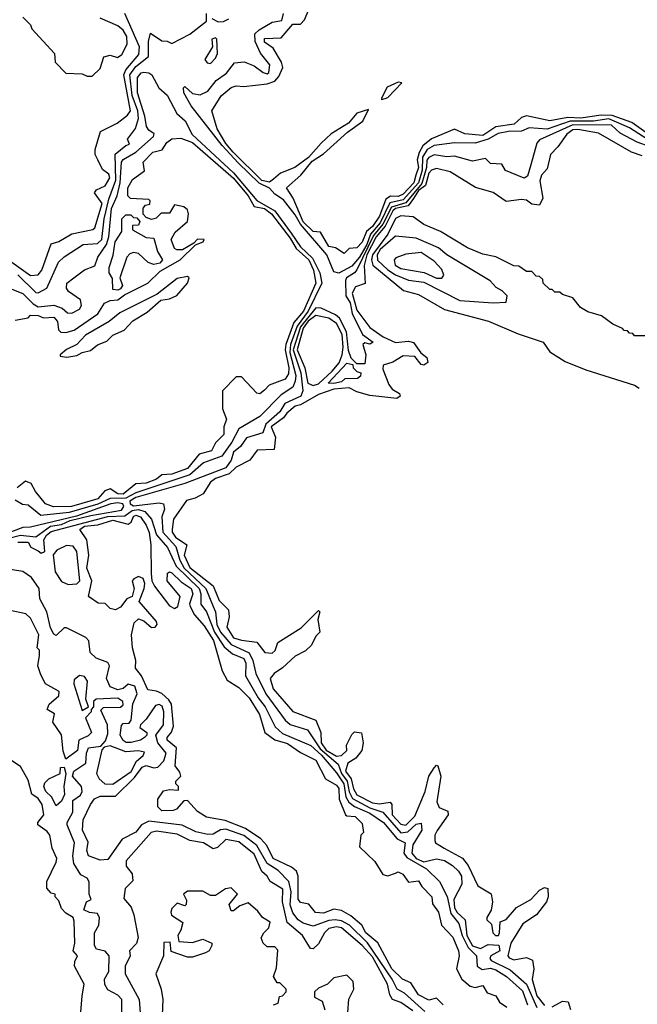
# Model space of a CAD drawing. Extents: x 2737310 to 2869991, y 870230 to 1012730.
# Tile 415 of 479: x 2772892 to 2775296, y 980487 to 984320. Entities that reach past the tile are written whole.
import ezdxf

# ---------------------------------------------------------------- set-up
doc = ezdxf.new("R2010")
doc.units = 0

msp = doc.modelspace()

# ---------------------------------------------------------------- linework, layer by layer
at = {"layer": '0CON02XD'}
for points in [[(2775365, 983855.7), (2775275, 983920), (2775197.5, 983947.5), (2775155, 983948.9), (2775076.4, 983936.4), (2775025, 983939.1), (2774955, 983926.7), (2774864.2, 983945.8), (2774845, 983938.8), (2774816.6, 983913.4), (2774745, 983902.5), (2774695, 983870), (2774625, 983875.8), (2774585, 983894), (2774495, 983855.8), (2774461.2, 983828.8), (2774447.2, 983802.8), (2774439.4, 983775), (2774444.4, 983745), (2774434.5, 983715.5), (2774425.6, 983685), (2774385, 983640.6), (2774365, 983631.9), (2774335, 983632.9), (2774317.9, 983622.1), (2774292.9, 983555), (2774265.5, 983515), (2774242, 983495), (2774225, 983453.8), (2774205, 983432.5), (2774175, 983430), (2774155, 983410), (2774121.7, 983431.7), (2774095, 983437.5), (2774062.5, 983492.5), (2774035, 983496.2), (2773995, 983533.3), (2773956.7, 983625), (2773931.2, 983665), (2773986, 983715), (2774030.5, 983769.5), (2774075, 983798), (2774167.5, 983882.5), (2774228, 983925), (2774250, 983970), (2774205, 983956), (2774172.3, 983917.7), (2774105, 983875.8), (2774065, 983840), (2774016.1, 983783.9), (2773963.8, 983745), (2773907.8, 983722.2), (2773880.4, 983699.6), (2773865, 983687.1), (2773835, 983693.6), (2773723.3, 983805), (2773695, 983838), (2773661.2, 983895), (2773640, 983965), (2773675.9, 984024.1), (2773715, 984056.7), (2773735, 984063.3), (2773765, 984060), (2773855, 984070), (2773885, 984081.2), (2773900.5, 984099.5), (2773915.9, 984134.1), (2773911.2, 984155), (2773878.8, 984208.8), (2773845, 984232.5), (2773845, 984247.5), (2773910, 984250), (2773955, 984303.3), (2773985, 984303.3), (2774000.8, 984319.2), (2774024.4, 984375)], [(2772853, 983383), (2772935, 983324), (2772965, 983326.7), (2772978.8, 983345), (2773015, 983447.5), (2773045, 983456.7), (2773095, 983486.2), (2773177, 983503), (2773185, 983510), (2773214, 983605), (2773183.6, 983646.4), (2773191.7, 983658.3), (2773225, 983673.3), (2773243.3, 983705), (2773239.3, 983719.3), (2773215, 983737.5), (2773196.7, 983775), (2773186.7, 983795), (2773186.7, 983815), (2773207.5, 983885), (2773272.3, 983917.7), (2773311.7, 983948.3), (2773323.3, 983965), (2773297.8, 984105), (2773305.6, 984125), (2773355.7, 984185), (2773358.1, 984215), (2773302, 984345)], [(2772885, 983327.1), (2772955, 983257.5), (2772965, 983256.7), (2772997.5, 983275), (2773043.9, 983376.1), (2773065, 983397.5), (2773140, 983445), (2773195, 983448.8), (2773212, 983465), (2773220.6, 983545), (2773239.1, 983620.9), (2773267.1, 983695), (2773263.6, 983796.4), (2773305, 983830), (2773320, 983835), (2773312.5, 983855), (2773343.6, 983896.4), (2773354.3, 983935.7), (2773352.7, 983965), (2773330, 984025), (2773320.6, 984105), (2773345, 984138.6), (2773393.6, 984176.4), (2773393.3, 984235), (2773401.7, 984268.3), (2773445, 984237.5), (2773466.4, 984236.4), (2773485, 984227.5), (2773555, 984263.3), (2773620, 984315), (2773620, 984345)], [(2772905, 984330), (2772935, 984300), (2772940, 984285), (2773028.3, 984188.3), (2773030, 984155), (2773071.7, 984111.7), (2773135, 984110), (2773155, 984100), (2773175, 984100)], [(2773175, 984100), (2773205, 984130), (2773220, 984175), (2773245, 984182.5), (2773273, 984173), (2773290, 984185), (2773311.2, 984225), (2773309.4, 984255), (2773295, 984280), (2773275, 984296), (2773206.1, 984326.1)], [(2775352.9, 983842.9), (2775265, 983898.6), (2775185, 983933.8), (2775125.4, 983924.6), (2775035, 983924.6), (2774945, 983894.4), (2774875, 983898.8), (2774845, 983886.2), (2774794.5, 983885.5), (2774755, 983876.9), (2774715.4, 983854.6), (2774665, 983840), (2774585, 983841.2), (2774505, 983830.8), (2774477.5, 983815), (2774460.4, 983785), (2774458.9, 983735), (2774444.6, 983685), (2774385, 983619.5), (2774332.7, 983607.3), (2774295, 983529.5), (2774257.7, 983485), (2774243.8, 983445), (2774215, 983395.8), (2774185, 983360), (2774135, 983333.8), (2774115, 983338.8), (2774087.5, 983405), (2773984.7, 983524.7), (2773965, 983560.6), (2773918.5, 983618.5), (2773885, 983640.8), (2773864.5, 983664.5), (2773824.2, 983684.2), (2773742.6, 983762.6), (2773680.1, 983830.1), (2773560, 983985), (2773531.2, 984035), (2773530, 984055), (2773535, 984060), (2773565, 984032.5), (2773595, 984027.5), (2773625, 984042.5), (2773657, 984083), (2773697.7, 984112.3), (2773728.3, 984151.7), (2773766.4, 984156.4), (2773805, 984140), (2773840, 984115), (2773855, 984110), (2773862.5, 984115), (2773866.2, 984145), (2773830, 984190), (2773808.6, 984235), (2773808, 984265), (2773825, 984281.2), (2773875, 984310), (2773913, 984317), (2773918.8, 984345)], [(2773640, 984325), (2773665, 984312.5), (2773685, 984313.3), (2773706.1, 984323.9)], [(2773635, 984150), (2773655, 984170), (2773661.7, 984188.3), (2773660, 984245), (2773655, 984250), (2773640, 984245), (2773642.5, 984215), (2773612.5, 984165), (2773621.7, 984151.7), (2773635, 984150)], [(2772861.7, 983271.7), (2772905, 983253.8), (2772944.5, 983214.5), (2772965, 983202.5), (2773025, 983208.8), (2773057.5, 983197.5), (2773078.3, 983178.3), (2773095, 983177.5), (2773125, 983193.3), (2773133, 983207), (2773129.3, 983229.3), (2773081.9, 983261.9), (2773074, 983275), (2773076.2, 983295), (2773103.3, 983315), (2773145, 983346.2), (2773185, 983362.5), (2773196.2, 983395), (2773230.6, 983445), (2773239.4, 983475), (2773250, 983585), (2773271.4, 983635), (2773283.5, 983685), (2773288, 983765), (2773295, 983776), (2773345, 983804), (2773413.3, 983865), (2773416.2, 983876.2), (2773395, 983890), (2773386, 983905), (2773379.4, 983945), (2773350.8, 984035), (2773351.2, 984095), (2773365, 984113.3), (2773375, 984116.2), (2773395, 984113.8), (2773406.2, 984105), (2773434.4, 984054.4), (2773466.6, 984026.6), (2773504, 983955), (2773536.3, 983926.3), (2773563.8, 983873.8), (2773725, 983724.4), (2773815, 983616.9), (2773885.9, 983575.9), (2773948.8, 983488.8), (2773985, 983435.7), (2774031.8, 983391.8), (2774060, 983335), (2774068.6, 983295), (2774014.6, 983185), (2773972.7, 983127.3), (2773946.7, 983055), (2773943.8, 983025), (2773966.7, 982935), (2773965, 982912.5), (2773955, 982890), (2773910.3, 982859.7), (2773827.5, 982775), (2773745, 982726.7), (2773718.6, 982675), (2773678.8, 982621.2), (2773607.5, 982595), (2773555, 982548.6), (2773345, 982478.5), (2773305, 982457.9), (2773245, 982455.7), (2773196, 982434), (2773085, 982402.1), (2772975, 982390), (2772925, 982430), (2772903, 982433), (2772875, 982450)], [(2774300, 984010), (2774315, 984013.3), (2774325, 984016.7), (2774380, 984075), (2774365, 984077.5), (2774322.4, 984057.6), (2774300, 984015), (2774300, 984010)], [(2775345.5, 983825.5), (2775295, 983843.8), (2775228.8, 983878.8), (2775195, 983910), (2775045, 983911.5), (2774915, 983852.5), (2774905, 983840), (2774881.2, 983755), (2774868.8, 983711.2), (2774855, 983703.3), (2774783, 983733), (2774768.3, 983758.3), (2774725, 983760), (2774705, 983780), (2774655, 983770), (2774585, 983788.8), (2774555, 983786.2), (2774505, 983793.8), (2774485, 983783.8), (2774477.3, 983772.7), (2774475.5, 983745), (2774457.7, 983682.3), (2774395, 983607.5), (2774339.7, 983590.3), (2774306, 983524), (2774269.6, 983480.4), (2774203.8, 983346.2), (2774195, 983334.2), (2774164.5, 983315.5), (2774160, 983305), (2774161.4, 983245), (2774178.1, 983218.1), (2774186.4, 983176.4), (2774226.7, 983095), (2774267.5, 983065), (2774255, 983057.5), (2774235, 983062.5), (2774227.5, 983055), (2774240, 983015), (2774235, 982980), (2774205, 982980), (2774182.5, 983002.5), (2774171.9, 983031.9), (2774164.5, 983104.5), (2774137.6, 983157.6), (2774121.3, 983171.3), (2774065, 983196.7), (2774045, 983198), (2773985.3, 983125), (2773956.8, 983035), (2773986.5, 982945), (2773994, 982875), (2773986.7, 982855), (2773924.5, 982825.5), (2773905, 982793.8), (2773850.8, 982745), (2773838.3, 982711.7), (2773775, 982692.5), (2773751.7, 982658.3), (2773725, 982636.7), (2773716, 982605), (2773695, 982576), (2773535, 982514.3), (2773345, 982460), (2773321.4, 982445), (2773322, 982435), (2773335, 982428.1), (2773435, 982438.8), (2773452.5, 982435), (2773456.2, 982415), (2773446.2, 982385), (2773450, 982325), (2773499.7, 982269.7), (2773515.4, 982215.4), (2773533.1, 982185), (2773617.1, 982105), (2773646, 982035), (2773654.2, 982015), (2773659.4, 981965), (2773674.4, 981935), (2773715, 981887.1), (2773785.5, 981855.5), (2773800, 981825), (2773811.2, 981775), (2773850, 981695), (2773925, 981592.5), (2773945, 981576.7), (2774012.5, 981555), (2774061.2, 981481.2), (2774131.7, 981421.7), (2774145.4, 981385), (2774167.3, 981355), (2774175, 981313.3), (2774187.8, 981287.8), (2774255, 981251.8), (2774306.2, 981235), (2774375, 981154.3), (2774402.4, 981157.6), (2774435, 981188), (2774455, 981192.5), (2774458, 981165), (2774422.5, 981107.5), (2774419.1, 981075), (2774435.6, 981055), (2774465, 981041.1), (2774515, 981053.3), (2774545, 981046.7), (2774577.3, 981027.3), (2774600, 981005), (2774611.2, 980985), (2774613.3, 980955), (2774582.2, 980895), (2774585, 980862.5), (2774594.6, 980844.6), (2774625.6, 980815.6), (2774632.9, 980755), (2774654.2, 980714.2), (2774685.8, 980704.2), (2774715, 980720), (2774756.8, 980716.8), (2774760.8, 980695), (2774726.2, 980675), (2774722, 980665), (2774727, 980657), (2774800.7, 980620.7), (2774864.5, 980564.5), (2774904.5, 980474.5)], [(2775315, 983790), (2775273.9, 983803.9), (2775145, 983878.8), (2775065, 983892.5), (2775045, 983890.8), (2775021.2, 983875), (2774986.7, 983825), (2774957.5, 983795), (2774945, 983740), (2774922.5, 983715), (2774917, 983693), (2774928.8, 983625), (2774915, 983597.5), (2774885, 983602.5), (2774865, 983617.5), (2774845, 983620), (2774785, 983612.5), (2774735, 983647.5), (2774666.4, 983666.4), (2774567.7, 983727.7), (2774515, 983741.2), (2774495, 983734.2), (2774485, 983722.5), (2774472.2, 983675), (2774444, 983655), (2774424.4, 983624.4), (2774404.2, 983595.8), (2774355, 983585.3), (2774344.4, 983575.6), (2774315, 983516.7), (2774280, 983475), (2774243.8, 983405), (2774233.4, 983363.4), (2774237, 983293), (2774199.3, 983280.7), (2774185.8, 983255), (2774205, 983188.8), (2774255, 983121.2), (2774307.5, 983085), (2774355, 983063.8), (2774405, 983068.8), (2774425, 983063.3), (2774453.6, 983023.6), (2774476.2, 983005), (2774481.2, 982985), (2774465, 982975.8), (2774455, 982977.5), (2774429.5, 983009.5), (2774385, 983011.2), (2774345, 982986.7), (2774307.5, 982975), (2774305, 982960), (2774329.4, 982899.4), (2774342.3, 982882.3), (2774370, 982865), (2774372.5, 982855), (2774360, 982845), (2774255, 982857.1), (2774205, 982871.4), (2774175, 982886.9), (2774115, 982881.8), (2774055, 982861.1), (2773985, 982820.8), (2773964.4, 982815.6), (2773932.1, 982787.9), (2773919.4, 982770.6), (2773871.4, 982735), (2773887.5, 982695), (2773883, 982647), (2773816.4, 982643.6), (2773787.5, 982605), (2773735, 982578), (2773707.8, 982552.2), (2773655, 982533.3), (2773635, 982520), (2773606.1, 982473.9), (2773575, 982456.7), (2773541.7, 982448.3), (2773491.2, 982375), (2773486, 982335), (2773486, 982325), (2773499.2, 982305), (2773543.3, 982275), (2773533.1, 982235), (2773555, 982187.5), (2773645.7, 982115.7), (2773668.3, 982058.3), (2773705, 982022.5), (2773708, 981995), (2773698.8, 981955), (2773725, 981914), (2773755, 981903.8), (2773815, 981896.2), (2773847, 981857), (2773875, 981853.3), (2773886.1, 981863.9), (2773896.7, 981895), (2773987.3, 981952.7), (2774055, 982020), (2774060, 982015), (2774052.5, 981985), (2774060, 981935), (2774045, 981920), (2774027.5, 981885), (2774005, 981862.5), (2773965, 981842.5), (2773915, 981796.7), (2773882.5, 981775), (2773866.7, 981755), (2773878.8, 981715), (2773955, 981626.2), (2774045, 981593.3), (2774064, 981545), (2774065.7, 981505), (2774085, 981475.6), (2774125, 981453.1), (2774145, 981455.8), (2774165.7, 981474.3), (2774164.3, 981495.7), (2774185, 981537.5), (2774195, 981547.5), (2774223, 981543), (2774228.8, 981505), (2774223.8, 981475), (2774200, 981445), (2774170, 981425), (2774160, 981395), (2774182.2, 981365), (2774191.9, 981325), (2774205, 981302.5), (2774265, 981270.6), (2774292.3, 981267.7), (2774333.6, 981273.6), (2774340, 981265), (2774341.9, 981225), (2774375, 981188.6), (2774395, 981184.2), (2774430.7, 981219.3), (2774470, 981315), (2774484, 981375), (2774505, 981407.5), (2774515, 981417.5), (2774520, 981415), (2774531.2, 981375), (2774516, 981275), (2774525, 981252.5), (2774558.8, 981238.8), (2774560, 981225), (2774516.4, 981163.6), (2774507.5, 981145), (2774507.5, 981125), (2774510, 981115), (2774544.2, 981094.2), (2774615.9, 981055.9), (2774637.7, 981027.7), (2774675, 980947.5), (2774727, 980917), (2774732.5, 980885), (2774727, 980853), (2774710, 980825), (2774710, 980815), (2774728.3, 980798.3), (2774733.3, 980765), (2774744.1, 980754.1), (2774755.8, 980754.2), (2774760, 980765), (2774761.7, 980808.3), (2774785, 980817.5), (2774825.8, 980864.2), (2774881.2, 980895), (2774915, 980931.2), (2774935, 980941.2), (2774948, 980938), (2774949.2, 980905), (2774942, 980885), (2774904, 980835), (2774850.6, 980799.4), (2774803.3, 980725), (2774792.5, 980675), (2774797, 980667), (2774815, 980660), (2774865, 980668.8), (2774888.3, 980658.3), (2774893.8, 980625), (2774886.2, 980583.8), (2774905, 980520), (2774935, 980482)], [(2772875, 983150), (2772925, 983160), (2772935, 983170), (2772965, 983168.8), (2772985, 983160), (2773025, 983162.5), (2773040, 983145), (2773043, 983113), (2773053, 983103), (2773072, 983102), (2773105, 983111.4), (2773196.7, 983175), (2773223, 983217), (2773245, 983226.7), (2773275, 983230), (2773300.8, 983249.2), (2773391.2, 983295), (2773439.2, 983340.8), (2773516.7, 983385), (2773576.7, 983443.3), (2773606.7, 983455), (2773610, 983465), (2773584.1, 983465.9), (2773570, 983450), (2773526.4, 983423.6), (2773503.6, 983423.6), (2773495, 983430), (2773482.5, 983465), (2773497, 983493), (2773546.1, 983533.9), (2773550, 983565), (2773545, 983580), (2773531.7, 983591.7), (2773495, 983600), (2773475, 983567.5), (2773443.3, 983566.7), (2773423, 983547), (2773405, 983542.5), (2773385, 983550), (2773372.5, 983562.5), (2773373, 983587), (2773381.7, 983598.3), (2773398.3, 983601.7), (2773400, 983615), (2773395, 983620), (2773323.9, 983623.9), (2773313.3, 983635), (2773313.3, 983665), (2773331.7, 983698.3), (2773378.3, 983731.7), (2773372.5, 983765), (2773410, 983805), (2773446.7, 983813.3), (2773465, 983842.5), (2773485, 983856.2), (2773519.3, 983859.3), (2773565, 983842), (2773725, 983702.9), (2773781.4, 983635), (2773805, 983593.3), (2773845, 983585.4), (2773872.5, 983565), (2773945, 983470), (2773968.9, 983428.9), (2774017.5, 983385), (2774035.5, 983345), (2774044.3, 983295), (2773996.7, 983185), (2773958.7, 983141.3), (2773927.8, 983055), (2773925.5, 983035), (2773940, 982965), (2773938.3, 982941.7), (2773925, 982920), (2773863, 982897), (2773845, 982877.5), (2773826.4, 982863.6), (2773815, 982866.7), (2773755, 982930), (2773735, 982930), (2773681.2, 982875), (2773681.2, 982805), (2773697.5, 982765), (2773687.5, 982735), (2773687.5, 982705), (2773655, 982672.5), (2773638.3, 982641.7), (2773591.2, 982628.8), (2773545, 982572.5), (2773485, 982550.8), (2773445, 982548.8), (2773425, 982531.2), (2773385, 982516.2), (2773345, 982512.5), (2773295, 982472.5), (2773275, 982474.4), (2773245, 982493.8), (2773224.2, 982485.8), (2773196.2, 982455), (2773175, 982448), (2773094.3, 982424.3), (2773023.9, 982423.9), (2772992.5, 982435), (2772953.9, 982483.9), (2772937.5, 982515), (2772915, 982523.3), (2772882.3, 982497.7)], [(2773275, 983267.5), (2773255, 983270), (2773253, 983313), (2773241.2, 983335), (2773240, 983355), (2773256.1, 983403.9), (2773264, 983455), (2773290, 983495), (2773290, 983545), (2773305, 983560), (2773325, 983560), (2773335, 983550), (2773348.3, 983548.3), (2773360, 983535), (2773355, 983520), (2773331.7, 983518.3), (2773331.7, 983501.7), (2773385, 983472.5), (2773415, 983470), (2773428.3, 983418.3), (2773448.8, 983385), (2773438.3, 983371.7), (2773415, 983366.7), (2773392.5, 983375), (2773355, 983410), (2773335, 983413.3), (2773321.7, 983408.3), (2773308.8, 983395), (2773282.5, 983315), (2773292.5, 983285), (2773285, 983272.5), (2773275, 983267.5)], [(2775325, 983090), (2775285, 983090), (2775278.3, 983098.3), (2775265, 983100), (2775258.3, 983108.3), (2775245, 983110), (2775238.3, 983118.3), (2775200, 983135), (2775157, 983167), (2775103, 983183), (2775075, 983200), (2775045, 983237.5), (2775005, 983250), (2774995, 983260), (2774975, 983260), (2774965, 983270), (2774955, 983270), (2774930, 983295), (2774928.3, 983308.3), (2774915, 983320), (2774901.7, 983321.7), (2774885, 983340), (2774865, 983340), (2774835, 983360), (2774815, 983362.5), (2774745, 983397.5), (2774695, 983407.5), (2774635, 983432.5), (2774530, 983495), (2774465, 983522.5), (2774423, 983553), (2774375, 983556.7), (2774355, 983545.7), (2774325.3, 983484.7), (2774265.4, 983405), (2774261.1, 983385), (2774266.9, 983365), (2774386.1, 983266.1), (2774445, 983250), (2774545, 983192.5), (2774716.4, 983146.4), (2774832.5, 983097.5), (2774930, 983065), (2774955, 983027.5), (2775015, 982990), (2775095, 982956.7), (2775285, 982896.7), (2775302.5, 982885)], [(2774735, 983217.5), (2774785, 983220), (2774790, 983245), (2774770, 983265), (2774747, 983277), (2774723.6, 983303.6), (2774554.2, 983404.2), (2774522.3, 983432.3), (2774435, 983470), (2774355, 983477.5), (2774295, 983425.7), (2774283.3, 983405), (2774285, 983383.8), (2774325, 983345.8), (2774355, 983327.1), (2774405, 983306), (2774465, 983298), (2774605, 983226.7), (2774735, 983217.5)], [(2774535, 983313.3), (2774542.5, 983325), (2774535, 983347.5), (2774505, 983380), (2774455, 983413.3), (2774395, 983406.7), (2774356.4, 983393.6), (2774350, 983385), (2774353.8, 983365), (2774375, 983352), (2774466.1, 983336.1), (2774515, 983313.8), (2774535, 983313.3)], [(2773076.2, 983006.2), (2773115, 983012.5), (2773135, 983024), (2773168.3, 983031.7), (2773195, 983054), (2773231.1, 983068.9), (2773255, 983091.4), (2773298.7, 983111.3), (2773332.2, 983147.8), (2773388, 983182), (2773441.5, 983228.5), (2773475, 983233.3), (2773503.8, 983246.2), (2773545, 983293.8), (2773552.5, 983315), (2773545, 983320), (2773505, 983312), (2773427.8, 983252.2), (2773281.7, 983178.3), (2773241.2, 983145), (2773148.2, 983091.8), (2773114.3, 983055.7), (2773074.3, 983035.7), (2773050, 983015), (2773050, 983010), (2773076.2, 983006.2)], [(2774035, 982895.6), (2774055, 982902.2), (2774108.8, 982951.2), (2774135.3, 982984.7), (2774147.9, 983015), (2774151.5, 983045), (2774147.9, 983095), (2774125, 983137.5), (2774095, 983158.1), (2774045, 983168.1), (2774015, 983146.4), (2773995, 983118.6), (2773972.7, 983035), (2774001.5, 982965), (2774014.2, 982905), (2774035, 982895.6)], [(2774115, 982904.3), (2774093.3, 982905), (2774165, 982982.5), (2774188.3, 982978.3), (2774190, 982965), (2774205, 982950), (2774220, 982945), (2774218.3, 982931.7), (2774207, 982923), (2774158.3, 982921.7), (2774145, 982910), (2774115, 982904.3)], [(2772768.8, 982281.2), (2772895, 982312.9), (2772955, 982306.7), (2773012, 982348), (2773055, 982354.5), (2773089.5, 982370.5), (2773169.5, 982389.5), (2773288.8, 982411.2), (2773297.1, 982425), (2773293.8, 982435), (2773275, 982439.1), (2773247.5, 982435), (2773112.9, 982387.1), (2772935, 982343.8), (2772905, 982343.3), (2772818.8, 982311.2)], [(2772885.8, 982285.8), (2772925, 982285.8), (2772936.2, 982266.2), (2772965, 982252), (2772976.4, 982243.6), (2772990.7, 982249.3), (2772986.5, 982295), (2772997.1, 982312.9), (2773015, 982327.1), (2773235, 982386), (2773301.9, 982388.1), (2773330.5, 982409.5), (2773355, 982412.9), (2773380, 982405), (2773405.8, 982375), (2773424.6, 982314.6), (2773467.5, 982265), (2773502, 982192), (2773590.6, 982105), (2773597.1, 982085), (2773598, 982045), (2773620, 982015), (2773651.1, 981935), (2773688.5, 981878.5), (2773721.1, 981851.1), (2773765, 981833.3), (2773772, 981815), (2773771.2, 981765), (2773820.3, 981680.3), (2773847.5, 981645), (2773887, 981567), (2773915, 981540.8), (2774025, 981494.2), (2774066.3, 981456.3), (2774125, 981388), (2774153.5, 981345), (2774161.5, 981295), (2774173.2, 981273.2), (2774195, 981256.9), (2774255, 981231.4), (2774308.8, 981195), (2774361.1, 981131.1), (2774392.5, 981115), (2774386.7, 981075), (2774398.8, 981058.8), (2774475, 981014), (2774526.7, 980965), (2774555.8, 980905.8), (2774570.6, 980840.6), (2774601.2, 980801.2), (2774614.4, 980755), (2774637.5, 980707.5), (2774670, 980675), (2774672.5, 980635), (2774691.7, 980621.7), (2774725, 980627.5), (2774745, 980621.2), (2774786.7, 980595), (2774849.7, 980539.7), (2774868, 980485)], [(2774540, 980485), (2774515, 980510), (2774485, 980502.5), (2774445, 980523.3), (2774415, 980570), (2774382.5, 980585), (2774341.2, 980625), (2774285.8, 980725.8), (2774238.8, 980765), (2774223.8, 980795), (2774181.2, 980831.2), (2774145, 980852.5), (2774115, 980856.7), (2774075, 980841.2), (2774043.6, 980843.6), (2774017, 980877), (2773985, 980882.5), (2773976.4, 980896.4), (2773976.7, 980985), (2773970, 981005), (2773950.7, 981020.7), (2773878.8, 981055), (2773853.8, 981105), (2773830.3, 981130.3), (2773771.7, 981171.7), (2773692.3, 981202.3), (2773620, 981215), (2773585, 981237.5), (2773545, 981280), (2773531.7, 981278.3), (2773503, 981247), (2773489.3, 981240.7), (2773445, 981240), (2773430, 981255), (2773430, 981285), (2773452.5, 981317.5), (2773475, 981322.5), (2773510, 981320), (2773510, 981335), (2773500, 981345), (2773500, 981355), (2773520, 981375), (2773515, 981390), (2773497.5, 981415), (2773502.5, 981485), (2773466.7, 981515), (2773466.7, 981525), (2773483.6, 981546.4), (2773490.7, 981569.3), (2773483.8, 981655), (2773472.7, 981672.7), (2773445, 981696.2), (2773425, 981706.2), (2773390.5, 981710.5), (2773366.1, 981766.1), (2773342.5, 981795), (2773343.8, 981825), (2773331.2, 981875), (2773327.5, 981925), (2773338.3, 981971.7), (2773355, 981987.5), (2773375, 981980), (2773405, 981953.3), (2773420, 981955), (2773427.5, 981965), (2773425, 981977.5), (2773357.5, 982055), (2773376.7, 982105), (2773380, 982125), (2773372.5, 982145), (2773355, 982152.5), (2773337, 982143), (2773330, 982135), (2773337.5, 982105), (2773330, 982075), (2773310, 982065), (2773285, 982032.5), (2773265, 982022.5), (2773245, 982027.5), (2773225, 982046.7), (2773198.3, 982048.3), (2773160, 982075), (2773173.8, 982135), (2773154.2, 982185), (2773161.2, 982235), (2773153.3, 982295), (2773126.7, 982335), (2773145, 982348.9), (2773196.4, 982353.6), (2773255, 982371.4), (2773315, 982356.2), (2773326.2, 982363.8), (2773335, 982386), (2773345, 982391.2), (2773362.5, 982385), (2773385, 982352.5), (2773395.9, 982324.1), (2773402.5, 982275), (2773403.8, 982163.8), (2773406.7, 982135), (2773416.7, 982115), (2773475, 982037.5), (2773495, 982027.5), (2773507.5, 982035), (2773517.5, 982075), (2773466.2, 982135), (2773467.5, 982165), (2773475, 982170), (2773485, 982166.2), (2773521.2, 982131.2), (2773560, 982105), (2773565.8, 982085), (2773553.6, 982046.4), (2773556.2, 982035), (2773572.9, 982002.9), (2773610.3, 981960.3), (2773646.7, 981903.3), (2773680, 981785), (2773699.3, 981749.3), (2773745, 981720), (2773785, 981680), (2773826.2, 981615), (2773846.7, 981545), (2773885, 981516.2), (2773935, 981502), (2773985, 981466.7), (2774045, 981437.5), (2774082.5, 981365), (2774125, 981340), (2774135, 981327.5), (2774136, 981286), (2774160, 981225), (2774165, 981220), (2774198.3, 981218.3), (2774225, 981190), (2774230, 981155), (2774220, 981145), (2774215, 981100), (2774275, 981042.5), (2774305, 980992.5), (2774325, 980987.5), (2774355, 980997.5), (2774365, 981002.5), (2774383, 980993), (2774405, 980962.5), (2774445, 980967.5), (2774457.5, 980945), (2774496.7, 980905), (2774498.3, 980878.3), (2774522.5, 980845), (2774533.3, 980795), (2774578, 980748), (2774600, 980695), (2774602.5, 980675), (2774592.5, 980625), (2774612.5, 980585), (2774645, 980557.5), (2774665, 980552.5), (2774695, 980560), (2774711.7, 980531.7), (2774745, 980520), (2774760, 980495), (2774787.5, 980475)], [(2773081.7, 982121.7), (2773115, 982123.3), (2773126.2, 982135), (2773115, 982250), (2773100.7, 982270.7), (2773075, 982273.3), (2773037.5, 982255), (2773023, 982237), (2773030.7, 982170.7), (2773055, 982132.5), (2773081.7, 982121.7)], [(2774468.9, 980458.9), (2774390.3, 980530.3), (2774361.2, 980545), (2774342.5, 980585), (2774245.4, 980725.4), (2774175.4, 980795.4), (2774145, 980811.4), (2774120, 980815), (2774095, 980812.9), (2774035, 980790.8), (2773995, 980802), (2773976.2, 980815), (2773955, 980843.3), (2773944.5, 980874.5), (2773948.9, 980925), (2773940, 980965), (2773897.9, 981007.9), (2773855.5, 981035.5), (2773815.5, 981105.5), (2773765, 981144.2), (2773695, 981169.2), (2773674.2, 981165.8), (2773645, 981148.8), (2773625, 981148), (2773577.7, 981157.7), (2773525, 981184), (2773395, 981200), (2773366.7, 981185), (2773345, 981156.7), (2773290.7, 981129.3), (2773235, 981050), (2773205, 981047.5), (2773160, 981065), (2773153.8, 981085), (2773158.3, 981118.3), (2773137.5, 981165), (2773140, 981205), (2773167.5, 981265), (2773183.6, 981286.4), (2773205, 981297.5), (2773265, 981296.7), (2773339.7, 981370.3), (2773369.7, 981410.3), (2773385, 981416), (2773415, 981408), (2773429.7, 981410.3), (2773454, 981435), (2773462, 981465), (2773430, 981505), (2773422.5, 981535), (2773452, 981575), (2773454, 981625), (2773447, 981647), (2773435, 981653.8), (2773420.5, 981649.5), (2773385, 981596.7), (2773362.5, 981575), (2773360, 981565), (2773387.5, 981545), (2773387.5, 981535), (2773377.5, 981525), (2773362.5, 981515), (2773326.1, 981506.1), (2773306.2, 981506.2), (2773295, 981513.3), (2773284, 981535), (2773288.3, 981571.7), (2773295, 981580), (2773318.3, 981581.7), (2773326.4, 981593.6), (2773333.2, 981656.8), (2773350, 981695), (2773340, 981725), (2773315, 981733.3), (2773295, 981716.2), (2773275, 981710.8), (2773245, 981723.3), (2773230, 981755), (2773242.5, 981805), (2773235, 981817.5), (2773190, 981835), (2773167, 981857), (2773161.7, 981901.7), (2773150, 981915), (2773075, 981952.5), (2773065, 981952.5), (2773035, 981922.5), (2773025, 981927.5), (2773012.7, 981952.7), (2772997.5, 982015), (2772971.2, 982065), (2772968.8, 982105), (2772938.3, 982148.3), (2772905, 982171.2), (2772815, 982186)], [(2773290, 980425), (2773290, 980505), (2773275, 980522.5), (2773235, 980542.5), (2773223.6, 980563.6), (2773222.5, 980585), (2773238.8, 980615), (2773241.2, 980675), (2773225, 980693.3), (2773191.7, 980701.7), (2773183.3, 980715), (2773183.3, 980765), (2773200, 980795), (2773203, 980823), (2773195, 980840), (2773163.6, 980843.6), (2773142.5, 980855), (2773152.5, 980885), (2773170, 980895), (2773162.5, 980915), (2773163, 980963), (2773155, 980977.5), (2773130.7, 980990.7), (2773102.5, 981035), (2773098.8, 981065), (2773106.2, 981115), (2773076.7, 981185), (2773076.7, 981195), (2773099.2, 981235), (2773099.3, 981280.7), (2773129.5, 981300.5), (2773136.2, 981315), (2773133.3, 981335), (2773097.5, 981375), (2773103.3, 981395), (2773150, 981425), (2773152.5, 981465), (2773160, 981485), (2773208.3, 981491.7), (2773227, 981513), (2773235, 981540), (2773233.8, 981575), (2773208.3, 981631.7), (2773218.3, 981641.7), (2773285, 981643.3), (2773295, 981652.5), (2773293.3, 981665), (2773275, 981678), (2773190, 981675), (2773180, 981665), (2773180, 981645), (2773170, 981635), (2773170, 981625), (2773148.3, 981601.7), (2773172.5, 981545), (2773158.3, 981531.7), (2773122.5, 981515), (2773117.5, 981475), (2773071.7, 981441.7), (2773061.7, 981471.7), (2773055.8, 981535.8), (2773022, 981585), (2773027.5, 981617.5), (2773000, 981635), (2773007.5, 981655), (2773045, 981687.5), (2773046.2, 981705), (2772992.5, 981735), (2772975, 981770), (2772962.5, 981805), (2772970, 981845), (2772970, 981865), (2772960, 981875), (2772967.5, 981925), (2772935, 981990), (2772917, 982007), (2772855, 982020)], [(2773135, 981630), (2773160, 981645), (2773150, 981675), (2773156.7, 981745), (2773145, 981762.5), (2773125, 981767.5), (2773105, 981750), (2773102.5, 981735), (2773135, 981630)], [(2773255, 981344), (2773326.3, 981393.7), (2773347, 981433), (2773372.5, 981455), (2773378.3, 981468.3), (2773355, 981473.3), (2773305, 981470), (2773245, 981493.3), (2773221.7, 981488.3), (2773212.5, 981477.5), (2773191.2, 981385), (2773201.2, 981365), (2773223.3, 981345), (2773255, 981344)], [(2773127.5, 980425), (2773135, 980520), (2773143.8, 980565), (2773106, 980635), (2773106.7, 980653.3), (2773117.5, 980675), (2773100, 980695), (2773107.5, 980725), (2773105, 980810), (2773100, 980825), (2773071.7, 980841.7), (2773055, 980860), (2773045, 980890), (2773030, 980905), (2773030, 980915), (2773015, 980920), (2772998.3, 980938.3), (2772997.5, 980965), (2773035, 981040), (2773036.7, 981055), (2773019.2, 981095), (2773010, 981145), (2772999.5, 981159.5), (2772962.5, 981185), (2772962.5, 981195), (2772986.2, 981225), (2772980, 981265), (2772965, 981287.5), (2772940, 981305), (2772925, 981360), (2772895, 981412.5), (2772862.5, 981435)], [(2773035, 981260), (2773016.7, 981295), (2772994, 981315), (2772986, 981335), (2772990.8, 981349.2), (2773005.9, 981364.1), (2773050, 981385), (2773051.7, 981408.3), (2773065, 981410), (2773072.5, 981385), (2773063.8, 981335), (2773066.4, 981303.6), (2773055, 981277.5), (2773035, 981260)], [(2774421.7, 980461.7), (2774375, 980493.3), (2774343.3, 980505), (2774333.1, 980523.1), (2774324.4, 980565), (2774265, 980671.4), (2774225.4, 980715.4), (2774145, 980784.2), (2774125, 980788.6), (2774095, 980782), (2774078, 980765), (2774055, 980722.5), (2774035, 980702.5), (2774023.6, 980703.6), (2773992.5, 980755), (2773933.3, 980805), (2773915.8, 980885), (2773916.2, 980935), (2773867.5, 980965), (2773855.9, 980985.9), (2773834.2, 981004.2), (2773805, 981071.2), (2773745, 981119.2), (2773695, 981128), (2773662.3, 981097.7), (2773645, 981092.5), (2773607.5, 981115), (2773554.2, 981124.2), (2773505, 981148.8), (2773425, 981161.2), (2773404.2, 981155.8), (2773306.7, 981045), (2773306.7, 981025), (2773330, 980995), (2773333, 980967), (2773303, 980937), (2773298.3, 980898.3), (2773326.7, 980865), (2773336.7, 980835), (2773353.6, 980746.4), (2773347, 980723), (2773320, 980695), (2773322.5, 980675), (2773303.3, 980635), (2773302.5, 980605), (2773357.5, 980505), (2773366.7, 980385)], [(2773880, 980485), (2773898.3, 980491.7), (2773903, 980517), (2773915, 980520), (2773930, 980535), (2773930, 980545), (2773905, 980570), (2773895, 980570), (2773880, 980595), (2773891.7, 980628.3), (2773897, 980697), (2773885, 980710), (2773855, 980710), (2773840, 980725), (2773832.5, 980745), (2773842.5, 980765), (2773862.5, 980785), (2773867, 980807), (2773837.5, 980825), (2773819.3, 980849.3), (2773781.7, 980881.7), (2773749.3, 980870.7), (2773725, 980850), (2773715, 980850), (2773707.5, 980875), (2773740, 980915), (2773715, 980940), (2773693.3, 980936.7), (2773655, 980910), (2773635, 980910), (2773605, 980927.5), (2773545, 980927.5), (2773530, 980915), (2773541.7, 980891.7), (2773540, 980875), (2773535, 980870), (2773505, 980880), (2773485, 980860), (2773480, 980845), (2773483.6, 980833.6), (2773527.5, 980805), (2773520, 980775), (2773507.5, 980755), (2773511.7, 980731.7), (2773565, 980727.5), (2773605, 980740), (2773640, 980725), (2773640, 980715), (2773630, 980695), (2773615, 980687.5), (2773565, 980670), (2773545, 980670), (2773481.7, 980691.7), (2773478.3, 980728.3), (2773453, 980727), (2773452.5, 980675), (2773422.5, 980605), (2773443.3, 980545), (2773450, 980505), (2773446.7, 980445)], [(2774170, 980455), (2774173.6, 980506.4), (2774192.5, 980545), (2774190, 980575), (2774165, 980600), (2774115, 980590), (2774090, 980565), (2774055, 980550), (2774040, 980535), (2774040, 980515), (2774069.3, 980499.3), (2774080, 980465)], [(2774965, 980477.1), (2775005, 980498.8), (2775026.7, 980496.7), (2775036, 980466)]]:
    msp.add_lwpolyline(points, dxfattribs=at)

doc.saveas('drawing.dxf')
